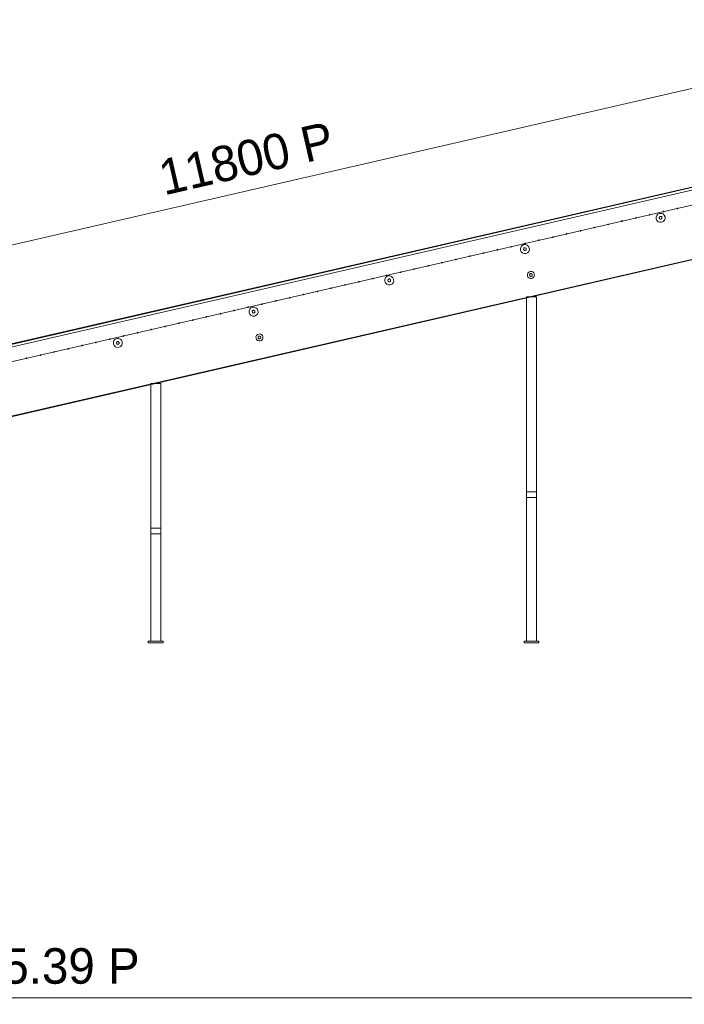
# Model space of a CAD drawing. Header units: millimetres. Extents: x -4738 to 65662, y -68080 to 6847.
# Tile 986 of 1056: x 33571 to 38249, y -2545 to 4387. Entities that reach past the tile are written whole.
import ezdxf

# ---------------------------------------------------------------- set-up
doc = ezdxf.new("R2010")
doc.units = ezdxf.units.MM
doc.layers.add('COTAS_P', color=1, linetype='Continuous', lineweight=0)
doc.layers.add('lateral_C03', color=7, linetype='Continuous', lineweight=0)
doc.dimstyles.new('R19_100', dxfattribs={"dimtxt": 250, "dimasz": 150, "dimexe": 150, "dimexo": 80, "dimgap": 100, "dimtad": 1, "dimtih": 1, "dimtoh": 1, "dimdsep": 46, "dimcen": 0.09, "dimadec": 0, "dimazin": 0, "dimtfac": 1, "dimtdec": 4, "dimtofl": 0, "dimtmove": 0, "dimatfit": 3, "dimfxl": 1, "dimtolj": 1, "dimtzin": 0, "dimarcsym": 0})

# ---------------------------------------------------------------- blocks, each defined once
blk = doc.blocks.new('DIM_R30_10')
at = {"layer": 'COTAS_P'}
for p, q in [((28860.4, 1727), (40359, 4377)), ((40359, 4377), (40202.7, 4387.2)), ((40359, 4377), (40223, 4299.5)), ((40561.1, 3500), (40359, 4377)), ((28860.4, 1727), (28996.5, 1804.5)), ((29062.5, 850), (28860.4, 1727)), ((28860.4, 1727), (29016.7, 1716.8))]:
    blk.add_line(p, q, dxfattribs=at)
blk.add_text('11800 P', height=250, rotation=12.97796, dxfattribs=at).set_placement((34587.3, 3149.5))
blk = doc.blocks.new('DIM_R30_32')
at = {"layer": 'COTAS_P'}
for p, q in [((112.7, 0), (112.7, -2500)), ((65298.1, 0), (65298.1, -2500)), ((112.7, -2500), (262.7, -2455)), ((65298.1, -2500), (65148.1, -2455)), ((112.7, -2500), (65298.1, -2500)), ((112.7, -2500), (262.7, -2545)), ((65298.1, -2500), (65148.1, -2545))]:
    blk.add_line(p, q, dxfattribs=at)
blk.add_text('65185.39 P', height=250, dxfattribs=at).set_placement((32705.4, -2400))

msp = doc.modelspace()

# ---------------------------------------------------------------- linework, layer by layer
at = {"layer": 'lateral_C03'}
for p, q in [((28914.796, 1045.821), (40608.274, 3740.736)), ((28915.695, 1041.923), (40609.173, 3736.838)), ((29046.416, 1053.578), (40393.962, 3668.768)), ((29069.323, 954.183), (40416.869, 3569.374)), ((29026.186, 562.49), (40719.664, 3257.405)), ((29027.084, 558.592), (40720.563, 3253.508)), ((38197.861, 3059.788), (38197.544, 3057.901)), ((38197.544, 3057.901), (38198.655, 3056.343)), ((38199.419, 3060.899), (38197.861, 3059.788)), ((38198.655, 3056.343), (38200.542, 3056.026)), ((38201.306, 3060.582), (38199.419, 3060.899)), ((38200.542, 3056.026), (38202.1, 3057.137)), ((38202.417, 3059.024), (38201.306, 3060.582)), ((38202.1, 3057.137), (38202.417, 3059.024)), ((37905.524, 2992.415), (37905.208, 2990.528)), ((37905.208, 2990.528), (37906.318, 2988.97)), ((37907.082, 2993.526), (37905.524, 2992.415)), ((37906.318, 2988.97), (37908.205, 2988.654)), ((37908.969, 2993.209), (37907.082, 2993.526)), ((37908.205, 2988.654), (37909.763, 2989.764)), ((37910.08, 2991.651), (37908.969, 2993.209)), ((37909.763, 2989.764), (37910.08, 2991.651)), ((38002.97, 3014.873), (38002.653, 3012.986)), ((38002.653, 3012.986), (38003.764, 3011.428)), ((38004.528, 3015.983), (38002.97, 3014.873)), ((38003.764, 3011.428), (38005.651, 3011.111)), ((38006.415, 3015.667), (38004.528, 3015.983)), ((38005.651, 3011.111), (38007.209, 3012.222)), ((38007.525, 3014.109), (38006.415, 3015.667)), ((38007.209, 3012.222), (38007.525, 3014.109)), ((38054.704, 3009.206), (38050.276, 2997.532)), ((38050.276, 2997.532), (38050.653, 2985.052)), ((38050.653, 2985.052), (38055.776, 2973.666)), ((38063.263, 3018.297), (38054.704, 3009.206)), ((38074.649, 3023.421), (38063.263, 3018.297)), ((38073.357, 2997.541), (38071.973, 2993.893)), ((38071.973, 2993.893), (38072.091, 2989.993)), ((38072.091, 2989.993), (38073.692, 2986.434)), ((38076.031, 3000.382), (38073.357, 2997.541)), ((38073.692, 2986.434), (38076.533, 2983.76)), ((38087.129, 3023.797), (38074.649, 3023.421)), ((38079.589, 3001.983), (38076.031, 3000.382)), ((38076.533, 2983.76), (38080.181, 2982.376)), ((38083.489, 3002.101), (38079.589, 3001.983)), ((38080.181, 2982.376), (38084.081, 2982.494)), ((38087.138, 3000.717), (38083.489, 3002.101)), ((38084.081, 2982.494), (38087.639, 2984.095)), ((38098.803, 3019.369), (38087.129, 3023.797)), ((38089.979, 2998.042), (38087.138, 3000.717)), ((38087.639, 2984.095), (38090.314, 2986.936)), ((38091.58, 2994.484), (38089.979, 2998.042)), ((38090.314, 2986.936), (38091.697, 2990.584)), ((38091.697, 2990.584), (38091.58, 2994.484)), ((38107.894, 3010.811), (38098.803, 3019.369)), ((38100.415, 3037.331), (38100.099, 3035.444)), ((38100.099, 3035.444), (38101.209, 3033.885)), ((38101.974, 3038.441), (38100.415, 3037.331)), ((38101.209, 3033.885), (38103.096, 3033.569)), ((38103.861, 3038.125), (38101.974, 3038.441)), ((38103.096, 3033.569), (38104.655, 3034.679)), ((38104.971, 3036.566), (38103.861, 3038.125)), ((38104.655, 3034.679), (38104.971, 3036.566)), ((38113.018, 2999.425), (38107.894, 3010.811)), ((38108.966, 2975.27), (38113.394, 2986.945)), ((38113.394, 2986.945), (38113.018, 2999.425)), ((37613.187, 2925.042), (37612.871, 2923.155)), ((37612.871, 2923.155), (37613.981, 2921.597)), ((37614.745, 2926.153), (37613.187, 2925.042)), ((37613.981, 2921.597), (37615.868, 2921.281)), ((37616.632, 2925.836), (37614.745, 2926.153)), ((37615.868, 2921.281), (37617.426, 2922.391)), ((37617.743, 2924.278), (37616.632, 2925.836)), ((37617.426, 2922.391), (37617.743, 2924.278)), ((37710.633, 2947.5), (37710.316, 2945.613)), ((37710.316, 2945.613), (37711.427, 2944.055)), ((37712.191, 2948.611), (37710.633, 2947.5)), ((37711.427, 2944.055), (37713.314, 2943.738)), ((37714.078, 2948.294), (37712.191, 2948.611)), ((37713.314, 2943.738), (37714.872, 2944.849)), ((37715.188, 2946.736), (37714.078, 2948.294)), ((37714.872, 2944.849), (37715.188, 2946.736)), ((37808.078, 2969.958), (37807.762, 2968.071)), ((37807.762, 2968.071), (37808.872, 2966.512)), ((37809.637, 2971.068), (37808.078, 2969.958)), ((37808.872, 2966.512), (37810.759, 2966.196)), ((37811.524, 2970.752), (37809.637, 2971.068)), ((37810.759, 2966.196), (37812.318, 2967.306)), ((37812.634, 2969.194), (37811.524, 2970.752)), ((37812.318, 2967.306), (37812.634, 2969.194)), ((38055.776, 2973.666), (38064.867, 2965.107)), ((38064.867, 2965.107), (38076.542, 2960.679)), ((38076.542, 2960.679), (38089.022, 2961.056)), ((38089.022, 2961.056), (38100.408, 2966.179)), ((38100.408, 2966.179), (38108.966, 2975.27)), ((37320.85, 2857.67), (37320.534, 2855.783)), ((37320.534, 2855.783), (37321.644, 2854.224)), ((37322.408, 2858.78), (37320.85, 2857.67)), ((37321.644, 2854.224), (37323.531, 2853.908)), ((37324.295, 2858.464), (37322.408, 2858.78)), ((37323.531, 2853.908), (37325.089, 2855.018)), ((37325.406, 2856.905), (37324.295, 2858.464)), ((37325.089, 2855.018), (37325.406, 2856.905)), ((37418.296, 2880.127), (37417.979, 2878.24)), ((37417.979, 2878.24), (37419.09, 2876.682)), ((37419.854, 2881.238), (37418.296, 2880.127)), ((37419.09, 2876.682), (37420.977, 2876.365)), ((37421.741, 2880.921), (37419.854, 2881.238)), ((37420.977, 2876.365), (37422.535, 2877.476)), ((37422.852, 2879.363), (37421.741, 2880.921)), ((37422.535, 2877.476), (37422.852, 2879.363)), ((37515.741, 2902.585), (37515.425, 2900.698)), ((37515.425, 2900.698), (37516.535, 2899.14)), ((37517.3, 2903.695), (37515.741, 2902.585)), ((37516.535, 2899.14), (37518.422, 2898.823)), ((37519.187, 2903.379), (37517.3, 2903.695)), ((37518.422, 2898.823), (37519.981, 2899.934)), ((37520.297, 2901.821), (37519.187, 2903.379)), ((37519.981, 2899.934), (37520.297, 2901.821)), ((37028.513, 2790.297), (37028.197, 2788.41)), ((37028.197, 2788.41), (37029.307, 2786.851)), ((37030.071, 2791.407), (37028.513, 2790.297)), ((37029.307, 2786.851), (37031.194, 2786.535)), ((37031.958, 2791.091), (37030.071, 2791.407)), ((37031.194, 2786.535), (37032.752, 2787.645)), ((37033.069, 2789.533), (37031.958, 2791.091)), ((37032.752, 2787.645), (37033.069, 2789.533)), ((37099.737, 2789.121), (37095.309, 2777.447)), ((37095.309, 2777.447), (37095.685, 2764.967)), ((37108.295, 2798.212), (37099.737, 2789.121)), ((37119.681, 2803.336), (37108.295, 2798.212)), ((37118.389, 2777.456), (37117.006, 2773.808)), ((37117.006, 2773.808), (37117.123, 2769.908)), ((37121.064, 2780.297), (37118.389, 2777.456)), ((37132.161, 2803.713), (37119.681, 2803.336)), ((37124.622, 2781.898), (37121.064, 2780.297)), ((37128.522, 2782.016), (37124.622, 2781.898)), ((37125.959, 2812.754), (37125.642, 2810.867)), ((37125.642, 2810.867), (37126.753, 2809.309)), ((37127.517, 2813.865), (37125.959, 2812.754)), ((37126.753, 2809.309), (37128.64, 2808.993)), ((37129.404, 2813.548), (37127.517, 2813.865)), ((37132.17, 2780.632), (37128.522, 2782.016)), ((37128.64, 2808.993), (37130.198, 2810.103)), ((37130.515, 2811.99), (37129.404, 2813.548)), ((37130.198, 2810.103), (37130.515, 2811.99)), ((37143.836, 2799.285), (37132.161, 2803.713)), ((37135.011, 2777.957), (37132.17, 2780.632)), ((37136.612, 2774.399), (37135.011, 2777.957)), ((37136.73, 2770.499), (37136.612, 2774.399)), ((37152.927, 2790.726), (37143.836, 2799.285)), ((37158.05, 2779.34), (37152.927, 2790.726)), ((37158.427, 2766.86), (37158.05, 2779.34)), ((37223.404, 2835.212), (37223.088, 2833.325)), ((37223.088, 2833.325), (37224.198, 2831.767)), ((37224.963, 2836.322), (37223.404, 2835.212)), ((37224.198, 2831.767), (37226.086, 2831.45)), ((37226.85, 2836.006), (37224.963, 2836.322)), ((37226.086, 2831.45), (37227.644, 2832.561)), ((37227.96, 2834.448), (37226.85, 2836.006)), ((37227.644, 2832.561), (37227.96, 2834.448)), ((36736.176, 2722.924), (36735.86, 2721.037)), ((36735.86, 2721.037), (36736.97, 2719.479)), ((36737.734, 2724.034), (36736.176, 2722.924)), ((36736.97, 2719.479), (36738.857, 2719.162)), ((36739.621, 2723.718), (36737.734, 2724.034)), ((36738.857, 2719.162), (36740.415, 2720.273)), ((36740.732, 2722.16), (36739.621, 2723.718)), ((36740.415, 2720.273), (36740.732, 2722.16)), ((36833.622, 2745.381), (36833.305, 2743.494)), ((36833.305, 2743.494), (36834.416, 2741.936)), ((36835.18, 2746.492), (36833.622, 2745.381)), ((36834.416, 2741.936), (36836.303, 2741.62)), ((36837.067, 2746.175), (36835.18, 2746.492)), ((36836.303, 2741.62), (36837.861, 2742.73)), ((36838.178, 2744.617), (36837.067, 2746.175)), ((36837.861, 2742.73), (36838.178, 2744.617)), ((36931.068, 2767.839), (36930.751, 2765.952)), ((36930.751, 2765.952), (36931.862, 2764.394)), ((36932.626, 2768.95), (36931.068, 2767.839)), ((36931.862, 2764.394), (36933.749, 2764.077)), ((36934.513, 2768.633), (36932.626, 2768.95)), ((36933.749, 2764.077), (36935.307, 2765.188)), ((36935.623, 2767.075), (36934.513, 2768.633)), ((36935.307, 2765.188), (36935.623, 2767.075)), ((37095.685, 2764.967), (37100.809, 2753.581)), ((37100.809, 2753.581), (37109.9, 2745.023)), ((37109.9, 2745.023), (37121.574, 2740.594)), ((37117.123, 2769.908), (37118.724, 2766.35)), ((37118.724, 2766.35), (37121.565, 2763.675)), ((37121.565, 2763.675), (37125.214, 2762.291)), ((37121.574, 2740.594), (37134.054, 2740.971)), ((37125.214, 2762.291), (37129.114, 2762.409)), ((37129.114, 2762.409), (37132.672, 2764.01)), ((37132.672, 2764.01), (37135.346, 2766.851)), ((37134.054, 2740.971), (37145.44, 2746.095)), ((37135.346, 2766.851), (37136.73, 2770.499)), ((37145.44, 2746.095), (37153.999, 2755.186)), ((37153.999, 2755.186), (37158.427, 2766.86)), ((36443.839, 2655.551), (36443.523, 2653.664)), ((36443.523, 2653.664), (36444.633, 2652.106)), ((36445.397, 2656.661), (36443.839, 2655.551)), ((36444.633, 2652.106), (36446.52, 2651.789)), ((36447.285, 2656.345), (36445.397, 2656.661)), ((36446.52, 2651.789), (36448.078, 2652.9)), ((36448.395, 2654.787), (36447.285, 2656.345)), ((36448.078, 2652.9), (36448.395, 2654.787)), ((36541.285, 2678.009), (36540.968, 2676.121)), ((36540.968, 2676.121), (36542.079, 2674.563)), ((36542.843, 2679.119), (36541.285, 2678.009)), ((36542.079, 2674.563), (36543.966, 2674.247)), ((36544.73, 2678.803), (36542.843, 2679.119)), ((36543.966, 2674.247), (36545.524, 2675.357)), ((36545.841, 2677.244), (36544.73, 2678.803)), ((36545.524, 2675.357), (36545.841, 2677.244)), ((36638.731, 2700.466), (36638.414, 2698.579)), ((36638.414, 2698.579), (36639.525, 2697.021)), ((36640.289, 2701.577), (36638.731, 2700.466)), ((36639.525, 2697.021), (36641.412, 2696.704)), ((36642.176, 2701.26), (36640.289, 2701.577)), ((36641.412, 2696.704), (36642.97, 2697.815)), ((36643.286, 2699.702), (36642.176, 2701.26)), ((36642.97, 2697.815), (36643.286, 2699.702)), ((36054.057, 2565.72), (36053.74, 2563.833)), ((36055.615, 2566.831), (36054.057, 2565.72)), ((36057.502, 2566.514), (36055.615, 2566.831)), ((36058.612, 2564.956), (36057.502, 2566.514)), ((36058.296, 2563.069), (36058.612, 2564.956)), ((36144.769, 2569.037), (36140.341, 2557.363)), ((36153.328, 2578.128), (36144.769, 2569.037)), ((36151.502, 2588.178), (36151.186, 2586.291)), ((36151.186, 2586.291), (36152.296, 2584.733)), ((36153.06, 2589.289), (36151.502, 2588.178)), ((36152.296, 2584.733), (36154.183, 2584.416)), ((36154.948, 2588.972), (36153.06, 2589.289)), ((36164.714, 2583.251), (36153.328, 2578.128)), ((36154.183, 2584.416), (36155.742, 2585.527)), ((36156.058, 2587.414), (36154.948, 2588.972)), ((36155.742, 2585.527), (36156.058, 2587.414)), ((36177.194, 2583.628), (36164.714, 2583.251)), ((36188.868, 2579.2), (36177.194, 2583.628)), ((36197.959, 2570.641), (36188.868, 2579.2)), ((36203.083, 2559.255), (36197.959, 2570.641)), ((36248.948, 2610.636), (36248.631, 2608.749)), ((36248.631, 2608.749), (36249.742, 2607.19)), ((36250.506, 2611.746), (36248.948, 2610.636)), ((36249.742, 2607.19), (36251.629, 2606.874)), ((36252.393, 2611.43), (36250.506, 2611.746)), ((36251.629, 2606.874), (36253.187, 2607.984)), ((36253.504, 2609.871), (36252.393, 2611.43)), ((36253.187, 2607.984), (36253.504, 2609.871)), ((36346.394, 2633.093), (36346.077, 2631.206)), ((36346.077, 2631.206), (36347.188, 2629.648)), ((36347.952, 2634.204), (36346.394, 2633.093)), ((36347.188, 2629.648), (36349.075, 2629.332)), ((36349.839, 2633.887), (36347.952, 2634.204)), ((36349.075, 2629.332), (36350.633, 2630.442)), ((36350.949, 2632.329), (36349.839, 2633.887)), ((36350.633, 2630.442), (36350.949, 2632.329)), ((37147.667, 2603.186), (37144.208, 2594.066)), ((37144.208, 2594.066), (37144.502, 2584.316)), ((37144.502, 2584.316), (37148.505, 2575.42)), ((37154.354, 2610.289), (37147.667, 2603.186)), ((37148.505, 2575.42), (37155.607, 2568.734)), ((37163.249, 2614.292), (37154.354, 2610.289)), ((37155.607, 2568.734), (37164.728, 2565.275)), ((37160.385, 2595.233), (37159.001, 2591.584)), ((37159.001, 2591.584), (37159.119, 2587.684)), ((37159.119, 2587.684), (37160.72, 2584.126)), ((37163.06, 2598.074), (37160.385, 2595.233)), ((37160.72, 2584.126), (37163.561, 2581.452)), ((37166.618, 2599.675), (37163.06, 2598.074)), ((37172.999, 2614.586), (37163.249, 2614.292)), ((37163.561, 2581.452), (37167.209, 2580.068)), ((37164.728, 2565.275), (37174.478, 2565.569)), ((37170.518, 2599.792), (37166.618, 2599.675)), ((37167.209, 2580.068), (37171.109, 2580.186)), ((37174.166, 2598.409), (37170.518, 2599.792)), ((37171.109, 2580.186), (37174.667, 2581.787)), ((37182.12, 2611.126), (37172.999, 2614.586)), ((37177.007, 2595.734), (37174.166, 2598.409)), ((37174.478, 2565.569), (37183.373, 2569.572)), ((37174.667, 2581.787), (37177.342, 2584.628)), ((37178.608, 2592.176), (37177.007, 2595.734)), ((37177.342, 2584.628), (37178.726, 2588.276)), ((37178.726, 2588.276), (37178.608, 2592.176)), ((37189.222, 2604.44), (37182.12, 2611.126)), ((37183.373, 2569.572), (37190.06, 2576.674)), ((37193.225, 2595.545), (37189.222, 2604.44)), ((37190.06, 2576.674), (37193.519, 2585.795)), ((37193.519, 2585.795), (37193.225, 2595.545)), ((35761.72, 2498.348), (35761.403, 2496.46)), ((35761.403, 2496.46), (35762.514, 2494.902)), ((35763.278, 2499.458), (35761.72, 2498.348)), ((35765.165, 2499.142), (35763.278, 2499.458)), ((35764.401, 2494.586), (35765.959, 2495.696)), ((35766.275, 2497.583), (35765.165, 2499.142)), ((35765.959, 2495.696), (35766.275, 2497.583)), ((35859.165, 2520.805), (35858.849, 2518.918)), ((35858.849, 2518.918), (35859.959, 2517.36)), ((35860.724, 2521.916), (35859.165, 2520.805)), ((35859.959, 2517.36), (35861.846, 2517.043)), ((35862.611, 2521.599), (35860.724, 2521.916)), ((35861.846, 2517.043), (35863.405, 2518.154)), ((35863.721, 2520.041), (35862.611, 2521.599)), ((35863.405, 2518.154), (35863.721, 2520.041)), ((35956.611, 2543.263), (35956.294, 2541.376)), ((35956.294, 2541.376), (35957.405, 2539.818)), ((35958.169, 2544.373), (35956.611, 2543.263)), ((35957.405, 2539.818), (35959.292, 2539.501)), ((35960.056, 2544.057), (35958.169, 2544.373)), ((35959.292, 2539.501), (35960.85, 2540.612)), ((35961.167, 2542.499), (35960.056, 2544.057)), ((35960.85, 2540.612), (35961.167, 2542.499)), ((36053.74, 2563.833), (36054.851, 2562.275)), ((36054.851, 2562.275), (36056.738, 2561.959)), ((36056.738, 2561.959), (36058.296, 2563.069)), ((36140.341, 2557.363), (36140.718, 2544.882)), ((36140.718, 2544.882), (36145.842, 2533.496)), ((36145.842, 2533.496), (36154.933, 2524.938)), ((36154.933, 2524.938), (36166.607, 2520.51)), ((36163.422, 2557.371), (36162.038, 2553.723)), ((36162.038, 2553.723), (36162.156, 2549.823)), ((36162.156, 2549.823), (36163.757, 2546.265)), ((36166.097, 2560.212), (36163.422, 2557.371)), ((36163.757, 2546.265), (36166.598, 2543.59)), ((36169.655, 2561.813), (36166.097, 2560.212)), ((36166.598, 2543.59), (36170.246, 2542.207)), ((36166.607, 2520.51), (36179.087, 2520.886)), ((36173.555, 2561.931), (36169.655, 2561.813)), ((36170.246, 2542.207), (36174.146, 2542.324)), ((36177.203, 2560.547), (36173.555, 2561.931)), ((36174.146, 2542.324), (36177.704, 2543.925)), ((36180.044, 2557.873), (36177.203, 2560.547)), ((36177.704, 2543.925), (36180.379, 2546.766)), ((36179.087, 2520.886), (36190.473, 2526.01)), ((36181.645, 2554.315), (36180.044, 2557.873)), ((36180.379, 2546.766), (36181.763, 2550.415)), ((36181.763, 2550.415), (36181.645, 2554.315)), ((36190.473, 2526.01), (36199.031, 2535.101)), ((36199.031, 2535.101), (36203.46, 2546.775)), ((36203.46, 2546.775), (36203.083, 2559.255)), ((35469.383, 2430.975), (35469.066, 2429.088)), ((35469.066, 2429.088), (35470.177, 2427.529)), ((35470.941, 2432.085), (35469.383, 2430.975)), ((35470.177, 2427.529), (35472.064, 2427.213)), ((35472.828, 2431.769), (35470.941, 2432.085)), ((35472.064, 2427.213), (35473.622, 2428.323)), ((35473.939, 2430.21), (35472.828, 2431.769)), ((35473.622, 2428.323), (35473.939, 2430.21)), ((35566.828, 2453.432), (35566.512, 2451.545)), ((35566.512, 2451.545), (35567.622, 2449.987)), ((35568.387, 2454.543), (35566.828, 2453.432)), ((35567.622, 2449.987), (35569.509, 2449.671)), ((35570.274, 2454.226), (35568.387, 2454.543)), ((35569.509, 2449.671), (35571.068, 2450.781)), ((35571.384, 2452.668), (35570.274, 2454.226)), ((35571.068, 2450.781), (35571.384, 2452.668)), ((35664.274, 2475.89), (35663.958, 2474.003)), ((35663.958, 2474.003), (35665.068, 2472.445)), ((35665.832, 2477), (35664.274, 2475.89)), ((35665.068, 2472.445), (35666.955, 2472.128)), ((35667.719, 2476.684), (35665.832, 2477)), ((35666.955, 2472.128), (35668.513, 2473.239)), ((35668.83, 2475.126), (35667.719, 2476.684)), ((35668.513, 2473.239), (35668.83, 2475.126)), ((35762.514, 2494.902), (35764.401, 2494.586)), ((37138.541, 2436.05), (37208.541, 2436.05)), ((37138.541, 2436.05), (37138.541, 12)), ((37208.541, 12), (37208.541, 2436.05)), ((35177.046, 2363.602), (35176.729, 2361.715)), ((35176.729, 2361.715), (35177.84, 2360.157)), ((35178.604, 2364.712), (35177.046, 2363.602)), ((35177.84, 2360.157), (35179.727, 2359.84)), ((35180.491, 2364.396), (35178.604, 2364.712)), ((35179.727, 2359.84), (35181.285, 2360.951)), ((35181.602, 2362.838), (35180.491, 2364.396)), ((35181.285, 2360.951), (35181.602, 2362.838)), ((35198.361, 2358.043), (35189.802, 2348.952)), ((35209.747, 2363.167), (35198.361, 2358.043)), ((35222.227, 2363.543), (35209.747, 2363.167)), ((35233.901, 2359.115), (35222.227, 2363.543)), ((35242.992, 2350.557), (35233.901, 2359.115)), ((35274.491, 2386.059), (35274.175, 2384.172)), ((35274.175, 2384.172), (35275.285, 2382.614)), ((35276.05, 2387.17), (35274.491, 2386.059)), ((35275.285, 2382.614), (35277.173, 2382.298)), ((35277.937, 2386.853), (35276.05, 2387.17)), ((35277.173, 2382.298), (35278.731, 2383.408)), ((35279.047, 2385.295), (35277.937, 2386.853)), ((35278.731, 2383.408), (35279.047, 2385.295)), ((35371.937, 2408.517), (35371.621, 2406.63)), ((35371.621, 2406.63), (35372.731, 2405.072)), ((35373.495, 2409.628), (35371.937, 2408.517)), ((35372.731, 2405.072), (35374.618, 2404.755)), ((35375.382, 2409.311), (35373.495, 2409.628)), ((35374.618, 2404.755), (35376.176, 2405.866)), ((35376.493, 2407.753), (35375.382, 2409.311)), ((35376.176, 2405.866), (35376.493, 2407.753)), ((34884.709, 2296.229), (34884.392, 2294.342)), ((34884.392, 2294.342), (34885.503, 2292.784)), ((34886.267, 2297.339), (34884.709, 2296.229)), ((34885.503, 2292.784), (34887.39, 2292.467)), ((34888.154, 2297.023), (34886.267, 2297.339)), ((34887.39, 2292.467), (34888.948, 2293.578)), ((34889.265, 2295.465), (34888.154, 2297.023)), ((34888.948, 2293.578), (34889.265, 2295.465)), ((34982.155, 2318.687), (34981.838, 2316.799)), ((34981.838, 2316.799), (34982.949, 2315.241)), ((34983.713, 2319.797), (34982.155, 2318.687)), ((34982.949, 2315.241), (34984.836, 2314.925)), ((34985.6, 2319.481), (34983.713, 2319.797)), ((34984.836, 2314.925), (34986.394, 2316.035)), ((34986.71, 2317.922), (34985.6, 2319.481)), ((34986.394, 2316.035), (34986.71, 2317.922)), ((35079.6, 2341.144), (35079.284, 2339.257)), ((35079.284, 2339.257), (35080.394, 2337.699)), ((35081.158, 2342.255), (35079.6, 2341.144)), ((35080.394, 2337.699), (35082.281, 2337.382)), ((35083.045, 2341.938), (35081.158, 2342.255)), ((35082.281, 2337.382), (35083.839, 2338.493)), ((35084.156, 2340.38), (35083.045, 2341.938)), ((35083.839, 2338.493), (35084.156, 2340.38)), ((35189.802, 2348.952), (35185.374, 2337.278)), ((35185.374, 2337.278), (35185.75, 2324.798)), ((35185.75, 2324.798), (35190.874, 2313.412)), ((35190.874, 2313.412), (35199.965, 2304.853)), ((35199.965, 2304.853), (35211.639, 2300.425)), ((35208.455, 2337.287), (35207.071, 2333.638)), ((35207.071, 2333.638), (35207.188, 2329.738)), ((35207.188, 2329.738), (35208.79, 2326.18)), ((35211.129, 2340.127), (35208.455, 2337.287)), ((35208.79, 2326.18), (35211.631, 2323.506)), ((35214.687, 2341.729), (35211.129, 2340.127)), ((35211.631, 2323.506), (35215.279, 2322.122)), ((35211.639, 2300.425), (35224.119, 2300.801)), ((35218.587, 2341.846), (35214.687, 2341.729)), ((35215.279, 2322.122), (35219.179, 2322.24)), ((35222.235, 2340.463), (35218.587, 2341.846)), ((35219.179, 2322.24), (35222.737, 2323.841)), ((35225.076, 2337.788), (35222.235, 2340.463)), ((35222.737, 2323.841), (35225.411, 2326.682)), ((35224.119, 2300.801), (35235.505, 2305.925)), ((35226.678, 2334.23), (35225.076, 2337.788)), ((35225.411, 2326.682), (35226.795, 2330.33)), ((35226.795, 2330.33), (35226.678, 2334.23)), ((35235.505, 2305.925), (35244.064, 2315.016)), ((35248.116, 2339.171), (35242.992, 2350.557)), ((35244.064, 2315.016), (35248.492, 2326.69)), ((35248.492, 2326.69), (35248.116, 2339.171)), ((34592.372, 2228.856), (34592.055, 2226.969)), ((34592.055, 2226.969), (34593.166, 2225.411)), ((34593.93, 2229.967), (34592.372, 2228.856)), ((34593.166, 2225.411), (34595.053, 2225.094)), ((34595.817, 2229.65), (34593.93, 2229.967)), ((34595.053, 2225.094), (34596.611, 2226.205)), ((34596.928, 2228.092), (34595.817, 2229.65)), ((34596.611, 2226.205), (34596.928, 2228.092)), ((34689.818, 2251.314), (34689.501, 2249.427)), ((34689.501, 2249.427), (34690.612, 2247.868)), ((34691.376, 2252.424), (34689.818, 2251.314)), ((34690.612, 2247.868), (34692.499, 2247.552)), ((34693.263, 2252.108), (34691.376, 2252.424)), ((34692.499, 2247.552), (34694.057, 2248.662)), ((34694.373, 2250.549), (34693.263, 2252.108)), ((34694.057, 2248.662), (34694.373, 2250.549)), ((34787.263, 2273.771), (34786.947, 2271.884)), ((34786.947, 2271.884), (34788.057, 2270.326)), ((34788.821, 2274.882), (34787.263, 2273.771)), ((34788.057, 2270.326), (34789.944, 2270.01)), ((34790.708, 2274.565), (34788.821, 2274.882)), ((34789.944, 2270.01), (34791.502, 2271.12)), ((34791.819, 2273.007), (34790.708, 2274.565)), ((34791.502, 2271.12), (34791.819, 2273.007)), ((34300.035, 2161.483), (34299.718, 2159.596)), ((34299.718, 2159.596), (34300.829, 2158.038)), ((34301.593, 2162.594), (34300.035, 2161.483)), ((34300.829, 2158.038), (34302.716, 2157.721)), ((34303.48, 2162.277), (34301.593, 2162.594)), ((34302.716, 2157.721), (34304.274, 2158.832)), ((34304.591, 2160.719), (34303.48, 2162.277)), ((34304.274, 2158.832), (34304.591, 2160.719)), ((34397.481, 2183.941), (34397.164, 2182.054)), ((34397.164, 2182.054), (34398.275, 2180.496)), ((34399.039, 2185.051), (34397.481, 2183.941)), ((34398.275, 2180.496), (34400.162, 2180.179)), ((34400.926, 2184.735), (34399.039, 2185.051)), ((34400.162, 2180.179), (34401.72, 2181.29)), ((34402.036, 2183.177), (34400.926, 2184.735)), ((34401.72, 2181.29), (34402.036, 2183.177)), ((34494.926, 2206.398), (34494.61, 2204.511)), ((34494.61, 2204.511), (34495.72, 2202.953)), ((34496.484, 2207.509), (34494.926, 2206.398)), ((34495.72, 2202.953), (34497.607, 2202.637)), ((34498.371, 2207.192), (34496.484, 2207.509)), ((34497.607, 2202.637), (34499.165, 2203.747)), ((34499.482, 2205.634), (34498.371, 2207.192)), ((34499.165, 2203.747), (34499.482, 2205.634)), ((35237.733, 2163.017), (35234.273, 2153.896)), ((35234.273, 2153.896), (35234.567, 2144.146)), ((35244.419, 2170.119), (35237.733, 2163.017)), ((35253.314, 2174.122), (35244.419, 2170.119)), ((35250.45, 2155.063), (35249.067, 2151.415)), ((35249.067, 2151.415), (35249.184, 2147.515)), ((35253.125, 2157.904), (35250.45, 2155.063)), ((35256.683, 2159.505), (35253.125, 2157.904)), ((35263.064, 2174.416), (35253.314, 2174.122)), ((35260.583, 2159.623), (35256.683, 2159.505)), ((35264.231, 2158.239), (35260.583, 2159.623)), ((35272.185, 2170.957), (35263.064, 2174.416)), ((35267.072, 2155.565), (35264.231, 2158.239)), ((35268.673, 2152.006), (35267.072, 2155.565)), ((35268.791, 2148.106), (35268.673, 2152.006)), ((35279.287, 2164.27), (35272.185, 2170.957)), ((35283.29, 2155.375), (35279.287, 2164.27)), ((35283.584, 2145.625), (35283.29, 2155.375)), ((34007.698, 2094.11), (34007.381, 2092.223)), ((34007.381, 2092.223), (34008.492, 2090.665)), ((34009.256, 2095.221), (34007.698, 2094.11)), ((34008.492, 2090.665), (34010.379, 2090.348)), ((34011.143, 2094.904), (34009.256, 2095.221)), ((34010.379, 2090.348), (34011.937, 2091.459)), ((34012.254, 2093.346), (34011.143, 2094.904)), ((34011.937, 2091.459), (34012.254, 2093.346)), ((34105.144, 2116.568), (34104.827, 2114.681)), ((34104.827, 2114.681), (34105.938, 2113.123)), ((34106.702, 2117.678), (34105.144, 2116.568)), ((34105.938, 2113.123), (34107.825, 2112.806)), ((34108.589, 2117.362), (34106.702, 2117.678)), ((34107.825, 2112.806), (34109.383, 2113.917)), ((34109.699, 2115.804), (34108.589, 2117.362)), ((34109.383, 2113.917), (34109.699, 2115.804)), ((34202.589, 2139.026), (34202.273, 2137.138)), ((34202.273, 2137.138), (34203.383, 2135.58)), ((34204.147, 2140.136), (34202.589, 2139.026)), ((34203.383, 2135.58), (34205.27, 2135.264)), ((34206.035, 2139.819), (34204.147, 2140.136)), ((34205.27, 2135.264), (34206.829, 2136.374)), ((34207.145, 2138.261), (34206.035, 2139.819)), ((34206.829, 2136.374), (34207.145, 2138.261)), ((34234.835, 2128.867), (34230.407, 2117.193)), ((34230.407, 2117.193), (34230.783, 2104.713)), ((34230.783, 2104.713), (34235.907, 2093.327)), ((34243.393, 2137.958), (34234.835, 2128.867)), ((34235.907, 2093.327), (34244.998, 2084.768)), ((34254.779, 2143.082), (34243.393, 2137.958)), ((34244.998, 2084.768), (34256.672, 2080.34)), ((34253.487, 2117.202), (34252.103, 2113.554)), ((34252.103, 2113.554), (34252.221, 2109.654)), ((34252.221, 2109.654), (34253.822, 2106.095)), ((34256.162, 2120.043), (34253.487, 2117.202)), ((34253.822, 2106.095), (34256.663, 2103.421)), ((34267.259, 2143.458), (34254.779, 2143.082)), ((34259.72, 2121.644), (34256.162, 2120.043)), ((34256.663, 2103.421), (34260.311, 2102.037)), ((34256.672, 2080.34), (34269.152, 2080.717)), ((34263.62, 2121.762), (34259.72, 2121.644)), ((34260.311, 2102.037), (34264.211, 2102.155)), ((34267.268, 2120.378), (34263.62, 2121.762)), ((34264.211, 2102.155), (34267.77, 2103.756)), ((34278.933, 2139.03), (34267.259, 2143.458)), ((34270.109, 2117.703), (34267.268, 2120.378)), ((34267.77, 2103.756), (34270.444, 2106.597)), ((34269.152, 2080.717), (34280.538, 2085.841)), ((34271.71, 2114.145), (34270.109, 2117.703)), ((34270.444, 2106.597), (34271.828, 2110.245)), ((34271.828, 2110.245), (34271.71, 2114.145)), ((34288.024, 2130.472), (34278.933, 2139.03)), ((34280.538, 2085.841), (34289.097, 2094.932)), ((34293.148, 2119.086), (34288.024, 2130.472)), ((34289.097, 2094.932), (34293.525, 2106.606)), ((34293.525, 2106.606), (34293.148, 2119.086)), ((35234.567, 2144.146), (35238.57, 2135.251)), ((35238.57, 2135.251), (35245.673, 2128.565)), ((35245.673, 2128.565), (35254.793, 2125.105)), ((35249.184, 2147.515), (35250.785, 2143.957)), ((35250.785, 2143.957), (35253.626, 2141.282)), ((35253.626, 2141.282), (35257.275, 2139.899)), ((35254.793, 2125.105), (35264.543, 2125.399)), ((35257.275, 2139.899), (35261.175, 2140.016)), ((35261.175, 2140.016), (35264.733, 2141.617)), ((35264.543, 2125.399), (35273.439, 2129.402)), ((35264.733, 2141.617), (35267.407, 2144.458)), ((35267.407, 2144.458), (35268.791, 2148.106)), ((35273.439, 2129.402), (35280.125, 2136.505)), ((35280.125, 2136.505), (35283.584, 2145.625)), ((33715.361, 2026.737), (33715.045, 2024.85)), ((33715.045, 2024.85), (33716.155, 2023.292)), ((33716.919, 2027.848), (33715.361, 2026.737)), ((33716.155, 2023.292), (33718.042, 2022.976)), ((33718.806, 2027.531), (33716.919, 2027.848)), ((33718.042, 2022.976), (33719.6, 2024.086)), ((33719.917, 2025.973), (33718.806, 2027.531)), ((33719.6, 2024.086), (33719.917, 2025.973)), ((33812.807, 2049.195), (33812.49, 2047.308)), ((33812.49, 2047.308), (33813.601, 2045.75)), ((33814.365, 2050.306), (33812.807, 2049.195)), ((33813.601, 2045.75), (33815.488, 2045.433)), ((33816.252, 2049.989), (33814.365, 2050.306)), ((33815.488, 2045.433), (33817.046, 2046.544)), ((33817.362, 2048.431), (33816.252, 2049.989)), ((33817.046, 2046.544), (33817.362, 2048.431)), ((33910.252, 2071.653), (33909.936, 2069.766)), ((33909.936, 2069.766), (33911.046, 2068.207)), ((33911.811, 2072.763), (33910.252, 2071.653)), ((33911.046, 2068.207), (33912.933, 2067.891)), ((33913.698, 2072.447), (33911.811, 2072.763)), ((33912.933, 2067.891), (33914.492, 2069.001)), ((33914.808, 2070.888), (33913.698, 2072.447)), ((33914.492, 2069.001), (33914.808, 2070.888)), ((33617.915, 2004.28), (33617.599, 2002.393)), ((33617.599, 2002.393), (33618.709, 2000.835)), ((33619.474, 2005.39), (33617.915, 2004.28)), ((33618.709, 2000.835), (33620.596, 2000.518)), ((33621.361, 2005.074), (33619.474, 2005.39)), ((33620.596, 2000.518), (33622.155, 2001.629)), ((33622.471, 2003.516), (33621.361, 2005.074)), ((33622.155, 2001.629), (33622.471, 2003.516)), ((34493.866, 1826.55), (34563.866, 1826.55)), ((34493.866, 1826.55), (34493.866, 12)), ((34563.866, 12), (34563.866, 1826.55)), ((37138.541, 1063.141), (37208.541, 1063.141)), ((37138.541, 1063.141), (37138.541, 1023.141)), ((37208.541, 1023.141), (37208.541, 1063.141)), ((37138.541, 1023.141), (37208.541, 1023.141)), ((34493.866, 807.151), (34563.866, 807.151)), ((34493.866, 807.151), (34493.866, 767.151)), ((34493.866, 767.151), (34563.866, 767.151)), ((34563.866, 767.151), (34563.866, 807.151)), ((34476.366, 12), (34581.366, 12)), ((34476.366, 12), (34476.366, 0)), ((34476.366, 0), (34581.366, 0)), ((34493.866, 12), (34563.866, 12)), ((34581.366, 0), (34581.366, 12)), ((37121.041, 12), (37226.041, 12)), ((37121.041, 12), (37121.041, 0)), ((37121.041, 0), (37226.041, 0)), ((37138.541, 12), (37208.541, 12)), ((37226.041, 0), (37226.041, 12))]:
    msp.add_line(p, q, dxfattribs=at)

# ---------------------------------------------------------------- dimensions: what is measured, and where the dimension line sits
at = {"layer": 'COTAS_P'}
for p1, p2, distance, picture, middle in [((29062.547, 850), (40561.134, 3500), 900, 'DIM_R30_10', (34609.722, 3052.011)), ((112.7, 0), (65298.0949, 0), -2500, 'DIM_R30_32', (32705.3975, -2500))]:
    dim = msp.add_aligned_dim(p1=p1, p2=p2, distance=distance, text='<> P', dimstyle='R19_100', dxfattribs=at)
    dim.commit()
    dim.dimension.update_dxf_attribs({"geometry": picture, "text_midpoint": middle})

doc.saveas('drawing.dxf')
